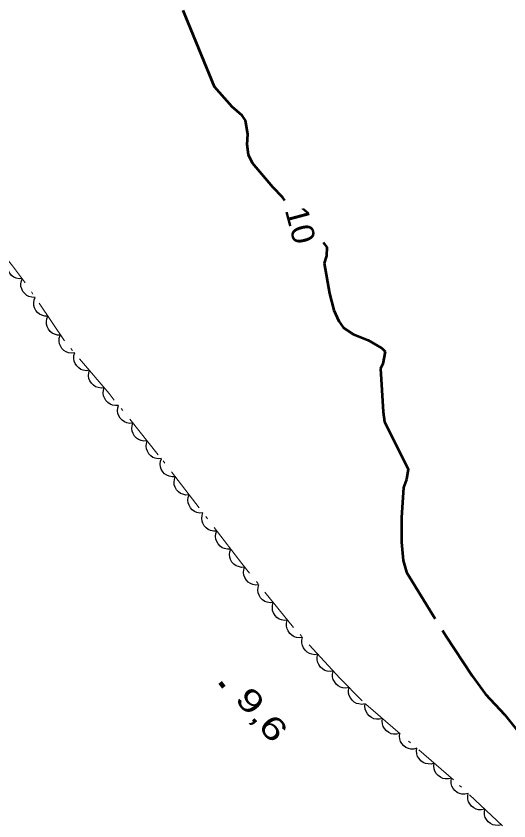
# Model space of a CAD drawing. Extents: x 386081 to 389416, y 5130568 to 5134082.
# Drawn here: x 387021.2 to 387086.1, y 5132079.6 to 5132185.6 of the extents above; entities that cross this region are included whole.
import ezdxf
from ezdxf.enums import TextEntityAlignment as Align

# ---------------------------------------------------------------- set-up
doc = ezdxf.new("R2010")
doc.units = 0
doc.header["$LTSCALE"] = 1.2
doc.linetypes.add('DOT_DASHED', pattern=[7.7, 5, -1.2, 0.3, -1.2])
doc.linetypes.add('LONG_DASHED', pattern=[7.5, 6, -1.5])
for name, color, linetype, lineweight in [('1', 7, 'Continuous', 53), ('3', 7, 'Continuous', 140), ('44', 7, 'Continuous', 25)]:
    doc.layers.add(name, color=color, linetype=linetype, lineweight=lineweight)

msp = doc.modelspace()

# ---------------------------------------------------------------- linework, layer by layer
at = {"layer": '1'}
msp.add_lwpolyline([(387056.6, 5132161.26), (387056.29, 5132161.71), (387055, 5132163.01), (387052.32, 5132166.2), (387051.81, 5132167.29), (387051.62, 5132168.63), (387051.72, 5132170.01), (387051.43, 5132171.82), (387050.99, 5132172.46), (387049.67, 5132173.63), (387047.31, 5132176.25), (387043.19, 5132186.3)], dxfattribs=at)
at = {"layer": '1', "linetype": 'LONG_DASHED'}
msp.add_lwpolyline([(387061.61, 5132155.72), (387062.11, 5132155.13), (387062.07, 5132153.97), (387061.78, 5132153.03), (387062.45, 5132149.01), (387063.03, 5132146.84), (387063.69, 5132145.37), (387064.29, 5132144.51), (387065.58, 5132143.65), (387067.55, 5132142.88), (387069.34, 5132141.8), (387069.8, 5132141.38), (387069.46, 5132139.75), (387069.18, 5132139.15), (387069.53, 5132133.43), (387069.7, 5132132.12), (387072.8, 5132125.87), (387072.61, 5132124.5), (387072.21, 5132123.48), (387071.92, 5132119.5), (387071.92, 5132116.26), (387072.17, 5132113.84), (387072.6, 5132112.3), (387077.76, 5132103.92), (387081.23, 5132098.66), (387083, 5132096.24), (387085.5, 5132093.55), (387087.75, 5132090.69)], dxfattribs=at)
at = {"layer": '3'}
msp.add_line((387048.06, 5132097.78), (387048.57, 5132097.17), dxfattribs=at)
at = {"layer": '44', "linetype": 'DOT_DASHED', "lineweight": 13}
for points in [[(387039.93, 5132127.79), (387033.46, 5132135.84), (387027.6, 5132142.77), (387022.35, 5132150.56), (387020.77, 5132152.66), (387018.57, 5132155.38), (387015.39, 5132158.35), (387011.71, 5132160.59), (387008.64, 5132160.72), (387007.28, 5132160.36), (387004.2, 5132159.27), (386998, 5132155.17), (386995.77, 5132153.45), (386993.55, 5132151.5), (386990.95, 5132148.92), (386989.14, 5132147.53)], [(387085.24, 5132078.89), (387078.76, 5132084.96), (387066.77, 5132095.36), (387063.84, 5132098.33), (387057.74, 5132105.01), (387050.92, 5132113.44), (387039.93, 5132127.79)]]:
    msp.add_lwpolyline(points, dxfattribs=at)
at = {"layer": '44'}
for points in [[(387022.03, 5132150.99), (387021.61, 5132150.97), (387021.22, 5132151.06), (387020.91, 5132151.19), (387020.63, 5132151.4), (387020.39, 5132151.68), (387020.21, 5132152.02), (387020.09, 5132152.32), (387020.07, 5132152.67), (387020.11, 5132153.04), (387020.23, 5132153.38)], [(387023.73, 5132148.51), (387023.31, 5132148.52), (387022.92, 5132148.63), (387022.62, 5132148.77), (387022.36, 5132149), (387022.12, 5132149.29), (387021.97, 5132149.64), (387021.86, 5132149.95), (387021.86, 5132150.3), (387021.92, 5132150.67), (387022.05, 5132151)], [(387025.41, 5132146.03), (387024.99, 5132146.03), (387024.6, 5132146.15), (387024.3, 5132146.28), (387024.03, 5132146.52), (387023.8, 5132146.8), (387023.64, 5132147.15), (387023.54, 5132147.46), (387023.54, 5132147.81), (387023.59, 5132148.18), (387023.73, 5132148.51)], [(387027.08, 5132143.54), (387026.66, 5132143.54), (387026.28, 5132143.66), (387025.98, 5132143.8), (387025.71, 5132144.03), (387025.48, 5132144.32), (387025.32, 5132144.66), (387025.22, 5132144.97), (387025.21, 5132145.33), (387025.27, 5132145.69), (387025.41, 5132146.03)], [(387028.94, 5132141.19), (387028.52, 5132141.14), (387028.12, 5132141.22), (387027.81, 5132141.32), (387027.52, 5132141.52), (387027.26, 5132141.78), (387027.06, 5132142.11), (387026.93, 5132142.41), (387026.89, 5132142.76), (387026.9, 5132143.13), (387027, 5132143.48)], [(387030.88, 5132138.9), (387030.46, 5132138.85), (387030.06, 5132138.93), (387029.75, 5132139.03), (387029.46, 5132139.23), (387029.2, 5132139.49), (387029, 5132139.82), (387028.87, 5132140.12), (387028.82, 5132140.47), (387028.84, 5132140.84), (387028.94, 5132141.19)], [(387032.81, 5132136.61), (387032.4, 5132136.56), (387032, 5132136.64), (387031.68, 5132136.74), (387031.4, 5132136.94), (387031.13, 5132137.2), (387030.94, 5132137.53), (387030.8, 5132137.83), (387030.76, 5132138.18), (387030.78, 5132138.55), (387030.88, 5132138.9)], [(387034.71, 5132134.28), (387034.3, 5132134.25), (387033.9, 5132134.33), (387033.59, 5132134.45), (387033.3, 5132134.66), (387033.05, 5132134.92), (387032.86, 5132135.26), (387032.73, 5132135.56), (387032.7, 5132135.91), (387032.73, 5132136.28), (387032.83, 5132136.62)], [(387036.59, 5132131.94), (387036.17, 5132131.91), (387035.78, 5132132), (387035.47, 5132132.11), (387035.18, 5132132.32), (387034.93, 5132132.58), (387034.74, 5132132.92), (387034.61, 5132133.22), (387034.58, 5132133.57), (387034.61, 5132133.94), (387034.71, 5132134.28)], [(387038.47, 5132129.61), (387038.05, 5132129.57), (387037.66, 5132129.66), (387037.35, 5132129.77), (387037.06, 5132129.98), (387036.81, 5132130.25), (387036.62, 5132130.58), (387036.49, 5132130.88), (387036.46, 5132131.23), (387036.48, 5132131.6), (387036.59, 5132131.94)], [(387040.35, 5132127.27), (387039.93, 5132127.23), (387039.54, 5132127.32), (387039.22, 5132127.43), (387038.94, 5132127.64), (387038.69, 5132127.91), (387038.5, 5132128.24), (387038.37, 5132128.54), (387038.34, 5132128.89), (387038.36, 5132129.26), (387038.47, 5132129.61)], [(387042.16, 5132124.88), (387041.74, 5132124.85), (387041.35, 5132124.95), (387041.04, 5132125.07), (387040.76, 5132125.28), (387040.51, 5132125.55), (387040.33, 5132125.89), (387040.21, 5132126.2), (387040.19, 5132126.55), (387040.22, 5132126.92), (387040.34, 5132127.26)], [(387043.99, 5132122.49), (387043.57, 5132122.47), (387043.17, 5132122.57), (387042.86, 5132122.68), (387042.59, 5132122.9), (387042.34, 5132123.17), (387042.16, 5132123.51), (387042.04, 5132123.81), (387042.01, 5132124.17), (387042.05, 5132124.54), (387042.16, 5132124.88)], [(387045.81, 5132120.11), (387045.39, 5132120.09), (387045, 5132120.18), (387044.69, 5132120.3), (387044.41, 5132120.52), (387044.16, 5132120.79), (387043.98, 5132121.13), (387043.86, 5132121.43), (387043.84, 5132121.78), (387043.87, 5132122.15), (387043.99, 5132122.49)], [(387047.63, 5132117.73), (387047.22, 5132117.71), (387046.82, 5132117.8), (387046.51, 5132117.92), (387046.23, 5132118.14), (387045.99, 5132118.41), (387045.81, 5132118.75), (387045.69, 5132119.05), (387045.66, 5132119.4), (387045.7, 5132119.77), (387045.81, 5132120.11)], [(387049.46, 5132115.35), (387049.04, 5132115.33), (387048.65, 5132115.42), (387048.34, 5132115.54), (387048.06, 5132115.75), (387047.81, 5132116.03), (387047.63, 5132116.37), (387047.51, 5132116.67), (387047.48, 5132117.02), (387047.52, 5132117.39), (387047.63, 5132117.73)], [(387051.28, 5132112.97), (387050.86, 5132112.94), (387050.47, 5132113.04), (387050.16, 5132113.16), (387049.88, 5132113.37), (387049.63, 5132113.65), (387049.45, 5132113.98), (387049.33, 5132114.29), (387049.31, 5132114.64), (387049.34, 5132115.01), (387049.46, 5132115.35)], [(387053.18, 5132110.65), (387052.76, 5132110.61), (387052.37, 5132110.69), (387052.06, 5132110.81), (387051.77, 5132111.01), (387051.52, 5132111.28), (387051.33, 5132111.61), (387051.2, 5132111.91), (387051.16, 5132112.26), (387051.19, 5132112.63), (387051.29, 5132112.98)], [(387055.07, 5132108.31), (387054.65, 5132108.28), (387054.25, 5132108.36), (387053.94, 5132108.47), (387053.66, 5132108.68), (387053.4, 5132108.95), (387053.21, 5132109.28), (387053.09, 5132109.58), (387053.05, 5132109.93), (387053.08, 5132110.3), (387053.18, 5132110.65)], [(387056.95, 5132105.98), (387056.54, 5132105.95), (387056.14, 5132106.03), (387055.83, 5132106.14), (387055.55, 5132106.35), (387055.29, 5132106.61), (387055.1, 5132106.95), (387054.97, 5132107.25), (387054.94, 5132107.6), (387054.96, 5132107.97), (387055.07, 5132108.31)], [(387058.92, 5132103.72), (387058.51, 5132103.66), (387058.11, 5132103.72), (387057.79, 5132103.81), (387057.49, 5132104), (387057.22, 5132104.25), (387057.01, 5132104.57), (387056.87, 5132104.86), (387056.81, 5132105.21), (387056.81, 5132105.58), (387056.9, 5132105.93)], [(387060.94, 5132101.5), (387060.53, 5132101.44), (387060.13, 5132101.5), (387059.81, 5132101.59), (387059.52, 5132101.78), (387059.24, 5132102.03), (387059.04, 5132102.36), (387058.89, 5132102.65), (387058.83, 5132103), (387058.84, 5132103.37), (387058.92, 5132103.72)], [(387062.97, 5132099.29), (387062.55, 5132099.23), (387062.15, 5132099.29), (387061.83, 5132099.38), (387061.54, 5132099.57), (387061.27, 5132099.82), (387061.06, 5132100.14), (387060.91, 5132100.43), (387060.86, 5132100.78), (387060.86, 5132101.15), (387060.94, 5132101.5)], [(387065.04, 5132097.12), (387064.63, 5132097.04), (387064.22, 5132097.08), (387063.9, 5132097.16), (387063.6, 5132097.34), (387063.32, 5132097.58), (387063.1, 5132097.9), (387062.94, 5132098.18), (387062.87, 5132098.53), (387062.86, 5132098.9), (387062.93, 5132099.25)], [(387067.14, 5132094.98), (387066.73, 5132094.9), (387066.33, 5132094.95), (387066.01, 5132095.03), (387065.71, 5132095.21), (387065.43, 5132095.45), (387065.21, 5132095.76), (387065.05, 5132096.05), (387064.98, 5132096.39), (387064.97, 5132096.76), (387065.04, 5132097.12)], [(387069.44, 5132093.04), (387069.04, 5132092.94), (387068.63, 5132092.95), (387068.3, 5132093.01), (387067.99, 5132093.16), (387067.69, 5132093.38), (387067.45, 5132093.67), (387067.27, 5132093.95), (387067.17, 5132094.28), (387067.13, 5132094.65), (387067.17, 5132095.01)], [(387071.71, 5132091.08), (387071.3, 5132090.97), (387070.9, 5132090.98), (387070.57, 5132091.04), (387070.25, 5132091.19), (387069.95, 5132091.41), (387069.71, 5132091.71), (387069.53, 5132091.98), (387069.44, 5132092.32), (387069.4, 5132092.69), (387069.44, 5132093.04)], [(387073.97, 5132089.11), (387073.57, 5132089.01), (387073.16, 5132089.02), (387072.84, 5132089.07), (387072.52, 5132089.23), (387072.22, 5132089.45), (387071.98, 5132089.74), (387071.8, 5132090.01), (387071.7, 5132090.35), (387071.66, 5132090.72), (387071.71, 5132091.08)], [(387076.24, 5132087.15), (387075.83, 5132087.04), (387075.43, 5132087.05), (387075.1, 5132087.11), (387074.79, 5132087.26), (387074.49, 5132087.48), (387074.24, 5132087.78), (387074.06, 5132088.05), (387073.97, 5132088.39), (387073.93, 5132088.76), (387073.97, 5132089.11)], [(387078.5, 5132085.18), (387078.1, 5132085.07), (387077.69, 5132085.09), (387077.37, 5132085.14), (387077.05, 5132085.3), (387076.75, 5132085.51), (387076.51, 5132085.81), (387076.33, 5132086.08), (387076.24, 5132086.42), (387076.2, 5132086.79), (387076.24, 5132087.15)], [(387080.7, 5132083.14), (387080.29, 5132083.05), (387079.89, 5132083.08), (387079.57, 5132083.14), (387079.26, 5132083.31), (387078.97, 5132083.54), (387078.73, 5132083.84), (387078.56, 5132084.12), (387078.48, 5132084.47), (387078.46, 5132084.84), (387078.51, 5132085.19)], [(387082.89, 5132081.09), (387082.48, 5132081), (387082.08, 5132081.03), (387081.76, 5132081.09), (387081.45, 5132081.26), (387081.16, 5132081.49), (387080.92, 5132081.79), (387080.75, 5132082.07), (387080.67, 5132082.42), (387080.65, 5132082.79), (387080.7, 5132083.14)], [(387085.08, 5132079.04), (387084.67, 5132078.95), (387084.27, 5132078.98), (387083.94, 5132079.04), (387083.64, 5132079.21), (387083.34, 5132079.44), (387083.11, 5132079.74), (387082.94, 5132080.02), (387082.86, 5132080.36), (387082.84, 5132080.73), (387082.89, 5132081.09)]]:
    msp.add_lwpolyline(points, dxfattribs=at)

# ---------------------------------------------------------------- texts
at = {"layer": '1', "width": 1.1}
msp.add_text('10', height=3, rotation=284.969, dxfattribs=at).set_placement((387057.199, 5132157.652), align=Align.CENTER)
at = {"layer": '3', "width": 1.4}
msp.add_text('9,6    ', height=3, rotation=310.294, dxfattribs=at).set_placement((387049.89, 5132095.56))

doc.saveas('drawing.dxf')
